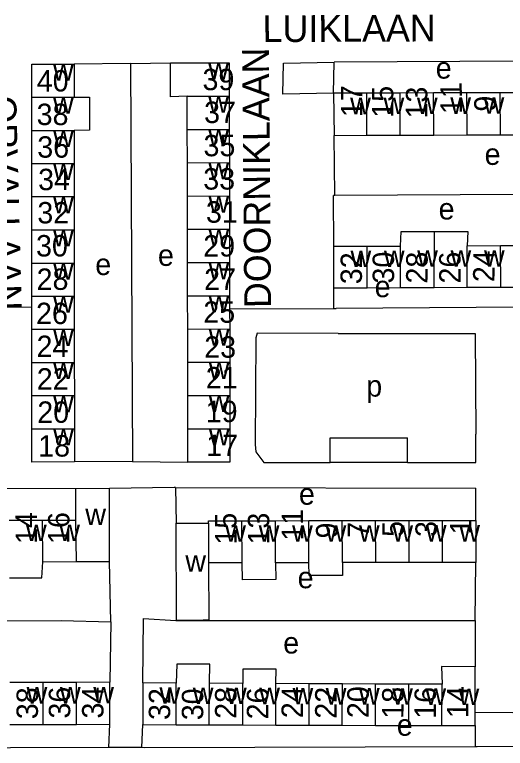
# Model space of a CAD drawing. Extents: x 159675 to 162108, y 386471 to 388472.
# Drawn here: x 161699.1 to 161790.7, y 388088 to 388225.1 of the extents above; entities that cross this region are included whole.
import ezdxf

# ---------------------------------------------------------------- set-up
doc = ezdxf.new("R2010")
doc.units = 0
for name, color, linetype in [('BLT_Basislijn', 7, 'Continuous'), ('BLT_Bebouwing', 7, 'Continuous'), ('BLT_Centroide', 7, 'Continuous'), ('BLT_Huisnummer', 7, 'Continuous'), ('BLT_Huisnummer_ tussenligend', 7, 'Continuous'), ('BLT_Onderverdeling_panden', 7, 'Continuous'), ('BLT_Straatnaam', 7, 'Continuous')]:
    doc.layers.add(name, color=color, linetype=linetype)

msp = doc.modelspace()

# ---------------------------------------------------------------- linework, layer by layer
at = {"layer": 'BLT_Basislijn'}
for p, q in [((161720.67, 388216), (161710.15, 388215.88)), ((161720.67, 388216), (161728.13, 388216.1)), ((161720.67, 388216), (161721.04, 388141.59)), ((161758.58, 388210.44), (161758.73, 388216.23)), ((161814.61, 388216.52), (161758.73, 388216.23)), ((161758.85, 388191.32), (161758.69, 388202.57)), ((161758.85, 388191.32), (161758.59, 388191.32)), ((161758.64, 388181.84), (161758.59, 388191.32)), ((161802.14, 388191.55), (161758.85, 388191.32)), ((161758.67, 388170.18), (161758.67, 388174.02)), ((161803.35, 388170.51), (161759.09, 388170.18)), ((161739.19, 388170.16), (161758.67, 388170.18)), ((161758.67, 388170.18), (161759.09, 388170.18)), ((161757.96, 388146.06), (161772.38, 388146.06)), ((161757.96, 388141.41), (161757.96, 388146.06)), ((161772.38, 388141.41), (161772.38, 388146.06)), ((161721.04, 388141.59), (161710.2, 388141.53)), ((161721.04, 388141.59), (161731.41, 388141.49)), ((161772.38, 388141.41), (161757.96, 388141.41)), ((161710.39, 388136.52), (161660.67, 388136.78)), ((161729.11, 388136.78), (161785.2, 388136.62)), ((161729.11, 388136.78), (161729.21, 388130.09)), ((161785.2, 388130.57), (161785.2, 388136.62)), ((161716.99, 388111.68), (161716.78, 388122.93)), ((161785.06, 388111.91), (161785.2, 388122.75)), ((161716.99, 388111.68), (161716.83, 388100.35)), ((161729.27, 388111.88), (161785.06, 388111.91)), ((161785.06, 388111.91), (161785.07, 388103.27)), ((161716.63, 388088.15), (161716.85, 388092.51)), ((161722.78, 388088.14), (161722.99, 388092.44)), ((161785.05, 388092.25), (161785.04, 388088.3))]:
    msp.add_line(p, q, dxfattribs=at)
for points in [[(161758.58, 388210.44), (161749.15, 388210.24), (161749.26, 388216.07), (161758.73, 388216.23)], [(161702.28, 388170.49), (161683.22, 388170.31), (161682.81, 388170.31)], [(161759.46, 388165.52), (161744.31, 388165.57), (161744.08, 388164.75), (161743.96, 388144.82), (161744.09, 388143.42), (161745.6, 388141.41), (161757.96, 388141.41)], [(161759.46, 388165.52), (161785.03, 388165.51), (161785.17, 388146.7)], [(161772.38, 388141.41), (161785.19, 388141.41), (161785.17, 388146.7)], [(161729.11, 388136.78), (161728.81, 388136.78), (161716.73, 388136.54)], [(161660.99, 388111.77), (161707.75, 388111.89), (161716.99, 388111.68)], [(161722.97, 388100.23), (161723.12, 388112.25), (161729.15, 388111.88), (161729.27, 388111.88)], [(161785.06, 388094.75), (161792.09, 388094.68), (161793.69, 388092.79), (161793.93, 388088.67), (161793.69, 388088.38), (161785.43, 388088.3), (161785.04, 388088.3)], [(161716.63, 388088.15), (161661.46, 388088.01), (161660.87, 388088.02)], [(161722.78, 388088.14), (161717.09, 388088.15), (161716.63, 388088.15)], [(161785.04, 388088.3), (161723.34, 388088.13), (161722.78, 388088.14)]]:
    msp.add_lwpolyline(points, dxfattribs=at)
at = {"layer": 'BLT_Bebouwing'}
for p, q in [((161702.27, 388209.7), (161702.27, 388215.9)), ((161702.27, 388215.9), (161710.15, 388215.88)), ((161710.15, 388215.88), (161710.16, 388209.7)), ((161728.13, 388216.1), (161739.1, 388216.12)), ((161739.1, 388216.12), (161739.11, 388209.9)), ((161764.81, 388210.46), (161758.58, 388210.44)), ((161758.58, 388210.44), (161758.69, 388202.57)), ((161771.04, 388210.48), (161764.81, 388210.46)), ((161777.27, 388210.49), (161771.04, 388210.48)), ((161783.5, 388210.51), (161777.27, 388210.49)), ((161789.73, 388210.53), (161783.5, 388210.51)), ((161795.96, 388210.55), (161789.73, 388210.53)), ((161702.27, 388203.5), (161702.27, 388209.7)), ((161731.29, 388203.67), (161731.28, 388209.89)), ((161739.11, 388209.9), (161739.12, 388203.68)), ((161702.27, 388197.31), (161702.27, 388203.5)), ((161710.16, 388203.5), (161710.17, 388197.31)), ((161731.3, 388197.45), (161731.29, 388203.67)), ((161739.12, 388203.68), (161739.14, 388197.47)), ((161758.69, 388202.57), (161764.84, 388202.59)), ((161764.84, 388202.59), (161771.07, 388202.61)), ((161771.07, 388202.61), (161777.3, 388202.63)), ((161777.3, 388202.63), (161783.53, 388202.65)), ((161783.53, 388202.65), (161789.76, 388202.67)), ((161789.76, 388202.67), (161795.99, 388202.69)), ((161702.28, 388191.11), (161702.27, 388197.31)), ((161710.17, 388197.31), (161710.17, 388191.11)), ((161731.32, 388191.23), (161731.3, 388197.45)), ((161739.14, 388197.47), (161739.15, 388191.25)), ((161702.28, 388184.91), (161702.28, 388191.11)), ((161710.17, 388191.11), (161710.18, 388184.91)), ((161731.33, 388185.02), (161731.32, 388191.23)), ((161739.15, 388191.25), (161739.16, 388185.03)), ((161702.28, 388178.71), (161702.28, 388184.91)), ((161710.18, 388184.91), (161710.18, 388178.71)), ((161731.34, 388178.8), (161731.33, 388185.02)), ((161739.16, 388185.03), (161739.17, 388178.82)), ((161758.67, 388174.02), (161758.64, 388181.84)), ((161764.87, 388181.86), (161771.1, 388181.89)), ((161783.55, 388181.93), (161789.78, 388181.96)), ((161789.78, 388181.96), (161796.01, 388181.98)), ((161702.28, 388172.51), (161702.28, 388178.71)), ((161710.18, 388178.71), (161710.18, 388172.51)), ((161731.35, 388172.58), (161731.34, 388178.8)), ((161739.17, 388178.82), (161739.18, 388172.6)), ((161764.9, 388174.04), (161758.67, 388174.02)), ((161771.13, 388174.07), (161764.9, 388174.04)), ((161777.36, 388174.09), (161771.13, 388174.07)), ((161783.58, 388174.12), (161777.36, 388174.09)), ((161789.81, 388174.14), (161783.58, 388174.12)), ((161796.04, 388174.17), (161789.81, 388174.14)), ((161702.28, 388170.49), (161702.28, 388172.51)), ((161710.18, 388172.51), (161710.19, 388166.32)), ((161731.37, 388166.37), (161731.35, 388172.58)), ((161739.18, 388172.6), (161739.19, 388170.16)), ((161702.28, 388166.32), (161702.28, 388170.49)), ((161739.19, 388170.16), (161739.2, 388166.38)), ((161702.28, 388160.12), (161702.28, 388166.32)), ((161710.19, 388166.32), (161710.19, 388160.12)), ((161731.38, 388160.15), (161731.37, 388166.37)), ((161739.2, 388166.38), (161739.21, 388160.16)), ((161702.28, 388153.92), (161702.28, 388160.12)), ((161710.19, 388160.12), (161710.2, 388153.92)), ((161731.39, 388153.93), (161731.38, 388160.15)), ((161739.21, 388160.16), (161739.22, 388153.95)), ((161702.28, 388147.72), (161702.28, 388153.92)), ((161710.2, 388153.92), (161710.2, 388147.72)), ((161731.4, 388147.72), (161731.39, 388153.93)), ((161739.22, 388153.95), (161739.23, 388147.73)), ((161710.2, 388147.72), (161710.2, 388141.53)), ((161731.41, 388141.49), (161731.4, 388147.72)), ((161716.73, 388136.54), (161710.39, 388136.52)), ((161710.39, 388136.52), (161710.4, 388130.62)), ((161716.78, 388122.93), (161716.73, 388136.54)), ((161710.4, 388130.62), (161704.25, 388130.6)), ((161704.25, 388130.6), (161698.02, 388130.58)), ((161729.21, 388130.09), (161735.25, 388130.11)), ((161729.27, 388111.88), (161729.21, 388130.09)), ((161741.5, 388130.55), (161747.74, 388130.55)), ((161747.74, 388130.55), (161753.98, 388130.56)), ((161753.98, 388130.56), (161760.22, 388130.56)), ((161760.22, 388130.56), (161766.46, 388130.56)), ((161766.46, 388130.56), (161772.71, 388130.57)), ((161772.71, 388130.57), (161778.95, 388130.57)), ((161778.95, 388130.57), (161785.2, 388130.57)), ((161785.2, 388130.57), (161785.2, 388122.75)), ((161704.28, 388122.89), (161710.51, 388122.91)), ((161710.51, 388122.91), (161716.78, 388122.93)), ((161741.51, 388122.68), (161735.27, 388122.66)), ((161753.99, 388122.7), (161747.75, 388122.69)), ((161766.48, 388122.72), (161760.24, 388122.71)), ((161772.72, 388122.73), (161766.48, 388122.72)), ((161778.96, 388122.74), (161772.72, 388122.73)), ((161785.06, 388094.75), (161785.07, 388103.27)), ((161704.37, 388100.31), (161698.13, 388100.3)), ((161710.6, 388100.33), (161704.37, 388100.31)), ((161716.83, 388100.35), (161710.6, 388100.33)), ((161716.85, 388092.51), (161716.83, 388100.35)), ((161729.22, 388100.21), (161722.97, 388100.23)), ((161722.97, 388100.23), (161722.99, 388092.44)), ((161741.67, 388100.15), (161735.43, 388100.18)), ((161754.05, 388100.09), (161747.84, 388100.12)), ((161760.25, 388100.06), (161754.05, 388100.09)), ((161766.46, 388100.03), (161760.25, 388100.06)), ((161772.66, 388100.01), (161766.46, 388100.03)), ((161778.87, 388099.98), (161772.66, 388100.01)), ((161785.05, 388092.25), (161785.06, 388094.75)), ((161698.15, 388092.46), (161704.39, 388092.48)), ((161704.39, 388092.48), (161710.62, 388092.49)), ((161710.62, 388092.49), (161716.85, 388092.51)), ((161722.99, 388092.44), (161729.2, 388092.42)), ((161729.2, 388092.42), (161735.4, 388092.4)), ((161735.4, 388092.4), (161741.64, 388092.38)), ((161741.64, 388092.38), (161747.82, 388092.36)), ((161747.82, 388092.36), (161754.02, 388092.35)), ((161754.02, 388092.35), (161760.23, 388092.33)), ((161760.23, 388092.33), (161766.43, 388092.31)), ((161766.43, 388092.31), (161772.64, 388092.29)), ((161772.64, 388092.29), (161778.85, 388092.27)), ((161778.85, 388092.27), (161785.05, 388092.25))]:
    msp.add_line(p, q, dxfattribs=at)
for points in [[(161731.28, 388209.89), (161728.14, 388209.78), (161728.13, 388216.1)], [(161710.16, 388209.7), (161713.04, 388209.69), (161713.04, 388203.51), (161710.16, 388203.5)], [(161771.1, 388181.89), (161771.23, 388184.58), (161777.46, 388184.6)], [(161777.46, 388184.6), (161783.7, 388184.63), (161783.55, 388181.93)], [(161758.64, 388181.84), (161763.64, 388181.86), (161764.87, 388181.86)], [(161710.2, 388141.53), (161702.28, 388141.52), (161702.28, 388147.72)], [(161739.23, 388147.73), (161739.24, 388141.51), (161731.41, 388141.49)], [(161735.25, 388130.11), (161735.25, 388130.55), (161741.5, 388130.55)], [(161698.06, 388119.87), (161704.13, 388119.89), (161704.28, 388122.89)], [(161735.27, 388122.66), (161735.31, 388111.98), (161734.27, 388111.98), (161729.27, 388111.88)], [(161747.75, 388122.69), (161747.82, 388119.55), (161741.6, 388119.53), (161741.51, 388122.68)], [(161760.24, 388122.71), (161760.24, 388120.33), (161754.02, 388120.33), (161753.99, 388122.7)], [(161785.2, 388122.75), (161780.2, 388122.74), (161778.96, 388122.74)], [(161735.43, 388100.18), (161735.49, 388103.72), (161729.31, 388103.74), (161729.22, 388100.21)], [(161785.07, 388103.27), (161778.78, 388103.3), (161778.87, 388099.98)], [(161747.84, 388100.12), (161747.86, 388102.78), (161741.68, 388102.81), (161741.67, 388100.15)]]:
    msp.add_lwpolyline(points, dxfattribs=at)
at = {"layer": 'BLT_Onderverdeling_panden'}
for p, q in [((161764.84, 388202.59), (161764.81, 388210.46)), ((161771.07, 388202.61), (161771.04, 388210.48)), ((161777.3, 388202.63), (161777.27, 388210.49)), ((161783.53, 388202.65), (161783.5, 388210.51)), ((161789.76, 388202.67), (161789.73, 388210.53)), ((161702.27, 388209.7), (161710.16, 388209.7)), ((161731.28, 388209.89), (161739.11, 388209.9)), ((161702.27, 388203.5), (161710.16, 388203.5)), ((161731.29, 388203.67), (161739.12, 388203.68)), ((161702.27, 388197.31), (161710.17, 388197.31)), ((161731.3, 388197.45), (161739.14, 388197.47)), ((161702.28, 388191.11), (161710.17, 388191.11)), ((161731.32, 388191.23), (161739.15, 388191.25)), ((161702.28, 388184.91), (161710.18, 388184.91)), ((161731.33, 388185.02), (161739.16, 388185.03)), ((161777.36, 388174.09), (161777.46, 388184.6)), ((161764.9, 388174.04), (161764.87, 388181.86)), ((161771.13, 388174.07), (161771.1, 388181.89)), ((161783.58, 388174.12), (161783.55, 388181.93)), ((161789.81, 388174.14), (161789.78, 388181.96)), ((161702.28, 388178.71), (161710.18, 388178.71)), ((161731.34, 388178.8), (161739.17, 388178.82)), ((161702.28, 388172.51), (161710.18, 388172.51)), ((161731.35, 388172.58), (161739.18, 388172.6)), ((161702.28, 388166.32), (161710.19, 388166.32)), ((161731.37, 388166.37), (161739.2, 388166.38)), ((161702.28, 388160.12), (161710.19, 388160.12)), ((161731.38, 388160.15), (161739.21, 388160.16)), ((161702.28, 388153.92), (161710.2, 388153.92)), ((161731.39, 388153.93), (161739.22, 388153.95)), ((161702.28, 388147.72), (161710.2, 388147.72)), ((161731.4, 388147.72), (161739.23, 388147.73)), ((161710.4, 388130.62), (161710.51, 388122.91)), ((161704.28, 388122.89), (161704.25, 388130.6)), ((161735.25, 388130.11), (161735.27, 388122.66)), ((161741.51, 388122.68), (161741.5, 388130.55)), ((161747.75, 388122.69), (161747.74, 388130.55)), ((161753.99, 388122.7), (161753.98, 388130.56)), ((161760.24, 388122.71), (161760.22, 388130.56)), ((161766.48, 388122.72), (161766.46, 388130.56)), ((161772.72, 388122.73), (161772.71, 388130.57)), ((161778.96, 388122.74), (161778.95, 388130.57)), ((161704.39, 388092.48), (161704.37, 388100.31)), ((161710.62, 388092.49), (161710.6, 388100.33)), ((161729.2, 388092.42), (161729.22, 388100.21)), ((161735.4, 388092.4), (161735.43, 388100.18)), ((161741.64, 388092.38), (161741.67, 388100.15)), ((161747.82, 388092.36), (161747.84, 388100.12)), ((161754.02, 388092.35), (161754.05, 388100.09)), ((161760.23, 388092.33), (161760.25, 388100.06)), ((161766.43, 388092.31), (161766.46, 388100.03)), ((161772.64, 388092.29), (161772.66, 388100.01)), ((161778.85, 388092.27), (161778.87, 388099.98))]:
    msp.add_line(p, q, dxfattribs=at)

# ---------------------------------------------------------------- texts
at = {"layer": 'BLT_Centroide'}
for s, p in [('w', (161706.22, 388212.81)), ('w', (161735.2, 388213)), ('e', (161777.68, 388213.17)), ('w', (161706.22, 388206.59)), ('w', (161735.2, 388206.78)), ('w', (161761.7, 388206.52)), ('w', (161767.94, 388206.53)), ('w', (161774.17, 388206.56)), ('w', (161780.41, 388206.58)), ('w', (161786.62, 388206.59)), ('w', (161706.23, 388200.41)), ('w', (161735.21, 388200.56)), ('e', (161786.81, 388197.05)), ('w', (161706.23, 388194.22)), ('w', (161735.23, 388194.34)), ('w', (161706.23, 388188)), ('w', (161735.24, 388188.12)), ('e', (161778.22, 388186.84)), ('w', (161706.23, 388181.81)), ('w', (161735.25, 388181.91)), ('e', (161725.8, 388178.17)), ('w', (161761.77, 388177.94)), ('w', (161768, 388177.97)), ('w', (161774.22, 388178)), ('w', (161780.45, 388178.02)), ('w', (161786.69, 388178.03)), ('w', (161706.23, 388175.62)), ('e', (161714.1, 388176.46)), ('w', (161735.26, 388175.69)), ('e', (161766.27, 388172.32)), ('w', (161706.23, 388169.41)), ('w', (161735.27, 388169.47)), ('w', (161706.23, 388163.22)), ('w', (161735.29, 388163.25)), ('w', (161706.23, 388157.03)), ('w', (161735.3, 388157.06)), ('p', (161764.71, 388153.74)), ('w', (161735.3, 388150.84)), ('w', (161706.24, 388150.81)), ('w', (161706.24, 388144.62)), ('w', (161735.32, 388144.62)), ('e', (161752.13, 388133.54)), ('w', (161712.24, 388129.72)), ('w', (161701.16, 388126.73)), ('w', (161707.38, 388126.77)), ('w', (161738.38, 388126.61)), ('w', (161744.62, 388126.62)), ('w', (161750.86, 388126.62)), ('w', (161757.11, 388126.62)), ('w', (161763.34, 388126.64)), ('w', (161769.59, 388126.64)), ('w', (161775.83, 388126.66)), ('w', (161782.08, 388126.66)), ('w', (161730.92, 388121.02)), ('e', (161751.89, 388117.93)), ('e', (161749.2, 388105.73)), ('w', (161701.27, 388096.39)), ('w', (161707.5, 388096.39)), ('w', (161713.73, 388096.42)), ('w', (161726.09, 388096.33)), ('w', (161732.31, 388096.3)), ('w', (161738.52, 388096.28)), ('w', (161744.72, 388096.25)), ('w', (161750.94, 388096.22)), ('w', (161757.14, 388096.2)), ('w', (161763.34, 388096.19)), ('w', (161769.55, 388096.16)), ('w', (161775.75, 388096.14)), ('w', (161781.95, 388096.11)), ('e', (161770.41, 388090.37))]:
    msp.add_text(s, height=4, dxfattribs=at).set_placement(p)
at = {"layer": 'BLT_Huisnummer'}
for s, rotation, p in [('40', 0.0867, (161703.18, 388210.76)), ('39', 0.1097, (161734.13, 388211.01)), ('17', 89.8251, (161763.99, 388205.96)), ('13', 89.8251, (161776.09, 388205.72)), ('9', 89.8251, (161788.87, 388207)), ('33', 0.1097, (161734.27, 388192.43)), ('34', 0.0867, (161703.43, 388192.32)), ('30', 0.0867, (161703.04, 388179.93)), ('29', 0.1097, (161734.27, 388179.91)), ('32', 89.6627, (161763.89, 388174.74)), ('28', 89.6627, (161776.14, 388174.86)), ('24', 89.6627, (161788.65, 388175.12)), ('26', 0.0867, (161703.04, 388167.29)), ('25', 0.1097, (161734.28, 388167.54)), ('22', 0.0867, (161703.18, 388155.05)), ('21', 0.1097, (161734.74, 388155.27)), ('18', 0.0867, (161703.45, 388142.53)), ('17', 0.1097, (161734.83, 388142.63)), ('16', 89.7994, (161709.26, 388126.2)), ('15', 89.9414, (161740.48, 388126.08)), ('1', 89.9414, (161784.34, 388127.99)), ('9', 89.9414, (161759.32, 388127.23)), ('5', 89.9414, (161771.69, 388127.52)), ('38', 89.8392, (161703.39, 388093.45)), ('34', 89.8392, (161715.63, 388093.57)), ('26', 89.9033, (161746.4, 388093.42)), ('22', 89.9033, (161759.15, 388093.55)), ('18', 89.9033, (161771.66, 388093.55)), ('14', 89.9033, (161783.78, 388093.67)), ('32', 89.9033, (161728.09, 388093.3))]:
    msp.add_text(s, height=4, rotation=rotation, dxfattribs=at).set_placement(p)
at = {"layer": 'BLT_Huisnummer_ tussenligend'}
for s, rotation, p in [('15', 90.1823, (161769.77, 388205.87)), ('11', 90.1823, (161782.57, 388206.58)), ('37', 0.1099, (161734.43, 388204.87)), ('35', 0.1099, (161734.32, 388198.66)), ('31', 0.1099, (161734.77, 388186.24)), ('30', 90.2273, (161769.91, 388174.89)), ('26', 90.2273, (161782.33, 388174.89)), ('27', 0.1099, (161734.43, 388173.68)), ('23', 0.1099, (161734.45, 388161)), ('19', 0.1099, (161734.73, 388148.96)), ('14', 90.1932, (161703.21, 388126.22)), ('11', 90.1025, (161752.93, 388126.83)), ('13', 90.1025, (161746.6, 388126.11)), ('7', 90.1025, (161765.22, 388127.38)), ('3', 90.1025, (161777.89, 388127.52)), ('36', 90.1609, (161709.43, 388093.58)), ('28', 89.9033, (161740.46, 388093.52)), ('24', 89.9033, (161752.88, 388093.64)), ('20', 89.9033, (161765.15, 388093.66)), ('16', 89.9033, (161777.71, 388093.54)), ('30', 89.9033, (161734.26, 388093.26))]:
    msp.add_text(s, height=4, rotation=rotation, dxfattribs=at).set_placement(p)
for s, p in [('38', (161703.15, 388204.49)), ('36', (161703.27, 388198.4)), ('32', (161703.28, 388186.11)), ('28', (161703.15, 388173.69)), ('24', (161703.14, 388161.14)), ('20', (161703.27, 388148.84))]:
    msp.add_text(s, height=4, dxfattribs=at).set_placement(p)
at = {"layer": 'BLT_Straatnaam'}
for s, height, rotation, p in [('LUIKLAAN', 5, 0.2389, (161745.35, 388219.99)), ('DOORNIKLAAN', 4.9999, 90.4889, (161746.94, 388170.31)), ('ORVALLAAN', 5, 271.5081, (161694.33, 388209.94))]:
    msp.add_text(s, height=height, rotation=rotation, dxfattribs=at).set_placement(p)

doc.saveas('drawing.dxf')
